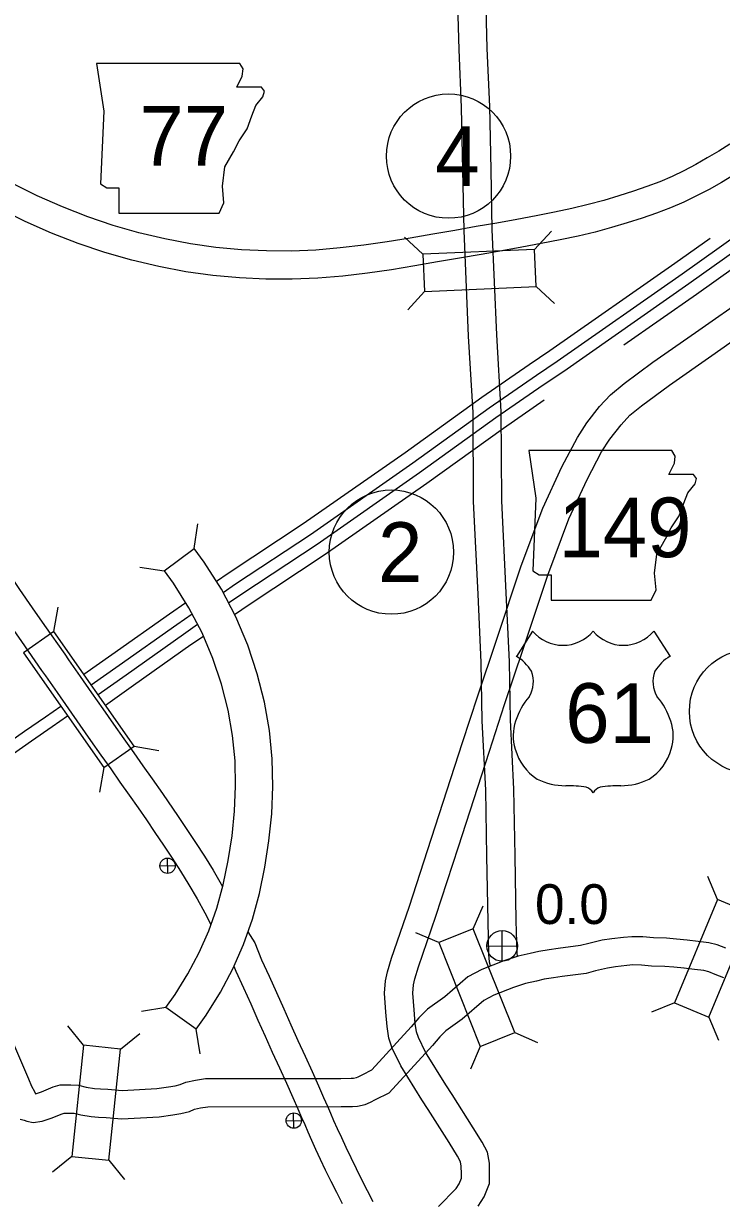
# Model space of a CAD drawing. Extents: x -939622 to -934222, y 1383701 to 1385301.
# Drawn here: x -935673.7 to -935651.44, y 1384324.11 to 1384361.54 of the extents above; entities that cross this region are included whole.
import ezdxf

# ---------------------------------------------------------------- set-up
doc = ezdxf.new("R2010")
doc.units = 0
for name, color, linetype in [('10', 7, 'Continuous'), ('15', 7, 'Continuous'), ('19', 7, 'Continuous'), ('20', 7, 'Continuous'), ('21', 7, 'Continuous'), ('22', 7, 'Continuous'), ('26', 7, 'Continuous'), ('Level 10', 7, 'Continuous'), ('Level 20', 7, 'Continuous'), ('Level 21', 7, 'Continuous'), ('Level 25', 7, 'Continuous'), ('Level 26', 7, 'Continuous'), ('Level 27', 7, 'Continuous')]:
    doc.layers.add(name, color=color, linetype=linetype)

msp = doc.modelspace()

# ---------------------------------------------------------------- linework, layer by layer
at = {"layer": '10'}
for points in [[(-935651.171, 1384357.698), (-935651.527, 1384357.474), (-935651.893, 1384357.257), (-935652.264, 1384357.048), (-935652.639, 1384356.852), (-935653.016, 1384356.67), (-935653.406, 1384356.502), (-935653.817, 1384356.345), (-935654.252, 1384356.195), (-935654.713, 1384356.048), (-935655.193, 1384355.905), (-935655.688, 1384355.77), (-935656.21, 1384355.647), (-935656.765, 1384355.53), (-935657.355, 1384355.417), (-935657.97, 1384355.3), (-935658.605, 1384355.185), (-935659.263, 1384355.069), (-935659.944, 1384354.952), (-935660.646, 1384354.831), (-935661.365, 1384354.707), (-935662.097, 1384354.587), (-935662.842, 1384354.48), (-935663.602, 1384354.39), (-935664.372, 1384354.325), (-935665.152, 1384354.292), (-935665.944, 1384354.295), (-935666.747, 1384354.333), (-935667.559, 1384354.407), (-935668.374, 1384354.52), (-935669.193, 1384354.677), (-935670.015, 1384354.87), (-935670.832, 1384355.104), (-935671.645, 1384355.38), (-935672.457, 1384355.699), (-935673.263, 1384356.053), (-935674.05, 1384356.441)], [(-935651.057, 1384356.706), (-935651.443, 1384356.477), (-935651.835, 1384356.257), (-935652.235, 1384356.048), (-935652.643, 1384355.851), (-935653.066, 1384355.669), (-935653.509, 1384355.499), (-935653.969, 1384355.341), (-935654.448, 1384355.188), (-935654.946, 1384355.039), (-935655.466, 1384354.897), (-935656.014, 1384354.768), (-935656.588, 1384354.648), (-935657.186, 1384354.533), (-935657.806, 1384354.415), (-935658.446, 1384354.299), (-935659.108, 1384354.182), (-935659.792, 1384354.065), (-935660.493, 1384353.945), (-935661.215, 1384353.82), (-935661.96, 1384353.698), (-935662.725, 1384353.587), (-935663.512, 1384353.495), (-935664.315, 1384353.427), (-935665.134, 1384353.392), (-935665.966, 1384353.395), (-935666.809, 1384353.435), (-935667.662, 1384353.513), (-935668.52, 1384353.631), (-935669.381, 1384353.796), (-935670.242, 1384353.999), (-935671.101, 1384354.244), (-935671.954, 1384354.535), (-935672.802, 1384354.867), (-935673.644, 1384355.237), (-935674.47, 1384355.645)]]:
    msp.add_lwpolyline(points, dxfattribs=at)
at = {"layer": '15'}
for points in [[(-935660.468, 1384323.859), (-935659.903, 1384324.424), (-935659.808, 1384324.575), (-935659.734, 1384324.761), (-935659.734, 1384324.898), (-935659.74, 1384325.143), (-935659.766, 1384325.281), (-935659.859, 1384325.456), (-935660.12, 1384325.89), (-935660.792, 1384326.94), (-935660.992, 1384327.256), (-935661.664, 1384328.335), (-935661.943, 1384328.894), (-935662.045, 1384329.216), (-935662.097, 1384329.583), (-935662.14, 1384330.047), (-935662.184, 1384330.655), (-935662.153, 1384331.045), (-935662.092, 1384331.328), (-935661.962, 1384331.762), (-935661.401, 1384333.385), (-935660.684, 1384335.586), (-935659.699, 1384338.638), (-935659.214, 1384340.124), (-935658.62, 1384341.892), (-935657.824, 1384344.268), (-935657.14, 1384346.103), (-935656.531, 1384347.417), (-935656.037, 1384348.354), (-935655.731, 1384348.819), (-935655.333, 1384349.336), (-935654.983, 1384349.716), (-935654.549, 1384350.071), (-935653.626, 1384350.752), (-935652.268, 1384351.702), (-935650.541, 1384352.909)], [(-935659.195, 1384323.86), (-935659.003, 1384324.165), (-935658.834, 1384324.588), (-935658.834, 1384324.909), (-935658.842, 1384325.238), (-935658.906, 1384325.582), (-935659.075, 1384325.9), (-935659.356, 1384326.365), (-935660.032, 1384327.423), (-935660.23, 1384327.735), (-935660.878, 1384328.775), (-935661.106, 1384329.233), (-935661.165, 1384329.417), (-935661.203, 1384329.688), (-935661.243, 1384330.121), (-935661.281, 1384330.652), (-935661.261, 1384330.914), (-935661.22, 1384331.103), (-935661.105, 1384331.485), (-935660.548, 1384333.098), (-935659.828, 1384335.308), (-935658.843, 1384338.361), (-935658.36, 1384339.841), (-935657.767, 1384341.606), (-935656.975, 1384343.968), (-935656.309, 1384345.756), (-935655.724, 1384347.017), (-935655.262, 1384347.895), (-935654.997, 1384348.296), (-935654.644, 1384348.756), (-935654.364, 1384349.06), (-935653.997, 1384349.36), (-935653.101, 1384350.021), (-935651.752, 1384350.964), (-935650.027, 1384352.17)], [(-935674.659, 1384344.731), (-935674.231, 1384344.118), (-935673.819, 1384343.512), (-935673.417, 1384342.929), (-935673.023, 1384342.365), (-935672.38, 1384341.447)], [(-935675.413, 1384344.239), (-935675.408, 1384344.231), (-935674.972, 1384343.607), (-935674.561, 1384343.004), (-935674.157, 1384342.416), (-935673.76, 1384341.849), (-935673.118, 1384340.932)], [(-935672.38, 1384341.447), (-935672.259, 1384341.274), (-935671.889, 1384340.743), (-935671.523, 1384340.218), (-935671.166, 1384339.706), (-935670.822, 1384339.218), (-935670.492, 1384338.753), (-935670.18, 1384338.31), (-935669.886, 1384337.891), (-935669.595, 1384337.479), (-935669.263, 1384337.011)], [(-935673.118, 1384340.932), (-935672.998, 1384340.759), (-935672.627, 1384340.228), (-935672.261, 1384339.703), (-935671.902, 1384339.189), (-935671.557, 1384338.699), (-935671.227, 1384338.234), (-935670.916, 1384337.792), (-935670.622, 1384337.373), (-935670.33, 1384336.959), (-935670.043, 1384336.556), (-935669.778, 1384336.167)], [(-935669.263, 1384337.011), (-935668.764, 1384336.273), (-935668.489, 1384335.867), (-935668.207, 1384335.447), (-935667.927, 1384335.012), (-935667.652, 1384334.565), (-935667.347, 1384334.046)], [(-935669.778, 1384336.167), (-935669.509, 1384335.769), (-935669.236, 1384335.364), (-935668.959, 1384334.953), (-935668.689, 1384334.533), (-935668.423, 1384334.101), (-935668.163, 1384333.658), (-935667.912, 1384333.207), (-935667.719, 1384332.834)], [(-935666.539, 1384332.608), (-935666.324, 1384332.256), (-935666.104, 1384331.712), (-935665.864, 1384331.193), (-935665.628, 1384330.674), (-935665.398, 1384330.155), (-935665.171, 1384329.643), (-935664.946, 1384329.141), (-935664.718, 1384328.643), (-935664.495, 1384328.15), (-935664.291, 1384327.695), (-935664.126, 1384327.322), (-935664.007, 1384327.049), (-935663.907, 1384326.826), (-935663.807, 1384326.595), (-935663.692, 1384326.337), (-935663.562, 1384326.05), (-935663.42, 1384325.742), (-935663.264, 1384325.412), (-935663.094, 1384325.069), (-935662.915, 1384324.715), (-935662.736, 1384324.363), (-935662.553, 1384324.016)], [(-935666.991, 1384331.505), (-935666.93, 1384331.354), (-935666.682, 1384330.819), (-935666.449, 1384330.306), (-935666.22, 1384329.79), (-935665.993, 1384329.276), (-935665.765, 1384328.769), (-935665.537, 1384328.27), (-935665.315, 1384327.781), (-935665.113, 1384327.33), (-935664.95, 1384326.96), (-935664.83, 1384326.685), (-935664.731, 1384326.463), (-935664.631, 1384326.233), (-935664.514, 1384325.969), (-935664.381, 1384325.676), (-935664.236, 1384325.361), (-935664.074, 1384325.02), (-935663.899, 1384324.666), (-935663.717, 1384324.307), (-935663.535, 1384323.95)]]:
    msp.add_lwpolyline(points, dxfattribs=at)
at = {"layer": '19'}
for points in [[(-935656.682, 1384350.779), (-935652.696, 1384353.563), (-935647.271, 1384357.424), (-935646.62, 1384357.869)], [(-935656.471, 1384350.47), (-935652.48, 1384353.257), (-935647.056, 1384357.116), (-935646.408, 1384357.56)], [(-935654.55, 1384351.308), (-935652.242, 1384352.92), (-935646.82, 1384356.778), (-935646.175, 1384357.219)], [(-935656.915, 1384351.12), (-935652.934, 1384353.901), (-935651.804, 1384354.704)], [(-935667.545, 1384343.771), (-935667.171, 1384344.029), (-935664.781, 1384345.608), (-935661.525, 1384347.878), (-935659.086, 1384349.634), (-935657.573, 1384350.681), (-935656.915, 1384351.12)], [(-935667.333, 1384343.416), (-935666.94, 1384343.687), (-935664.549, 1384345.266), (-935661.286, 1384347.542), (-935658.848, 1384349.297), (-935657.341, 1384350.34), (-935656.682, 1384350.779)], [(-935667.159, 1384343.08), (-935666.73, 1384343.376), (-935664.338, 1384344.956), (-935661.069, 1384347.236), (-935658.632, 1384348.99), (-935657.13, 1384350.03), (-935656.471, 1384350.47)], [(-935666.967, 1384342.712), (-935666.499, 1384343.034), (-935664.107, 1384344.615), (-935660.831, 1384346.899), (-935658.394, 1384348.653), (-935657.093, 1384349.554)], [(-935671.771, 1384340.81), (-935670.881, 1384341.44), (-935669.044, 1384342.737), (-935668.524, 1384343.096)], [(-935671.534, 1384340.472), (-935670.643, 1384341.103), (-935668.808, 1384342.399), (-935668.319, 1384342.736)], [(-935671.319, 1384340.165), (-935670.427, 1384340.796), (-935668.594, 1384342.091), (-935668.145, 1384342.401)], [(-935671.082, 1384339.827), (-935670.189, 1384340.46), (-935668.358, 1384341.753), (-935667.96, 1384342.027)], [(-935679.48, 1384334.756), (-935678.26, 1384335.66), (-935676.722, 1384336.846), (-935673.659, 1384338.994), (-935672.994, 1384339.452), (-935672.506, 1384339.789)], [(-935679.24, 1384334.467), (-935678.034, 1384335.361), (-935676.499, 1384336.544), (-935673.445, 1384338.686), (-935672.781, 1384339.143), (-935672.291, 1384339.482)]]:
    msp.add_lwpolyline(points, dxfattribs=at)
at = {"layer": '20'}
for p, q in [((-935672.724, 1384342.17), (-935672.586, 1384342.95)), ((-935670.165, 1384338.518), (-935669.385, 1384338.381)), ((-935671.138, 1384337.836), (-935671.275, 1384337.056))]:
    msp.add_line(p, q, dxfattribs=at)
for points in [[(-935668.254, 1384344.817), (-935668.14, 1384345.6)], [(-935669.206, 1384344.106), (-935668.254, 1384344.817)], [(-935668.19, 1384329.502), (-935667.867, 1384329.954), (-935667.42, 1384330.68), (-935667.025, 1384331.427), (-935666.682, 1384332.202), (-935666.399, 1384333.006), (-935666.175, 1384333.828), (-935666.005, 1384334.662), (-935665.87, 1384335.503), (-935665.78, 1384336.362), (-935665.743, 1384337.234), (-935665.765, 1384338.12), (-935665.854, 1384339.015), (-935666.01, 1384339.919), (-935666.242, 1384340.827), (-935666.547, 1384341.733), (-935666.927, 1384342.635), (-935667.388, 1384343.522), (-935667.931, 1384344.384), (-935668.254, 1384344.817)], [(-935669.99, 1384344.22), (-935669.206, 1384344.106)], [(-935669.156, 1384330.194), (-935668.857, 1384330.612), (-935668.452, 1384331.27), (-935668.095, 1384331.946), (-935667.787, 1384332.64), (-935667.534, 1384333.36), (-935667.332, 1384334.103), (-935667.174, 1384334.875), (-935667.048, 1384335.659), (-935666.965, 1384336.449), (-935666.932, 1384337.244), (-935666.952, 1384338.047), (-935667.032, 1384338.855), (-935667.173, 1384339.671), (-935667.382, 1384340.49), (-935667.658, 1384341.312), (-935668.003, 1384342.129), (-935668.42, 1384342.93), (-935668.911, 1384343.711), (-935669.205, 1384344.105)], [(-935672.724, 1384342.17), (-935673.697, 1384341.488)], [(-935670.165, 1384338.518), (-935672.724, 1384342.17)], [(-935673.697, 1384341.488), (-935671.138, 1384337.836)], [(-935671.138, 1384337.836), (-935670.165, 1384338.518)], [(-935669.156, 1384330.194), (-935669.937, 1384330.064)], [(-935668.19, 1384329.503), (-935669.156, 1384330.194)], [(-935668.06, 1384328.721), (-935668.19, 1384329.503)]]:
    msp.add_lwpolyline(points, dxfattribs=at)
for centre in [(-935660.144, 1384357.316), (-935650.486, 1384339.625)]:
    msp.add_circle(centre, 1.98, dxfattribs=at)
at = {"layer": '21'}
msp.add_lwpolyline([(-935671.365, 1384360.27), (-935671.137, 1384358.747), (-935671.239, 1384356.438), (-935671.036, 1384356.311), (-935670.655, 1384356.311), (-935670.655, 1384355.499), (-935667.457, 1384355.499), (-935667.305, 1384355.829), (-935667.356, 1384356.362), (-935667.28, 1384356.971), (-935667.001, 1384357.453), (-935666.823, 1384357.808), (-935666.569, 1384358.189), (-935666.417, 1384358.595), (-935666.29, 1384358.925), (-935666.062, 1384359.204), (-935666.011, 1384359.382), (-935666.112, 1384359.508), (-935666.899, 1384359.508), (-935666.722, 1384359.864), (-935666.696, 1384360.092), (-935666.801, 1384360.268)], close=True, dxfattribs=at)
at = {"layer": '22'}
for p, q in [((-935657.462, 1384342.183), (-935657.981, 1384341.38)), ((-935653.601, 1384342.183), (-935653.082, 1384341.38))]:
    msp.add_line(p, q, dxfattribs=at)
for centre, radius, start, end in [((-935656.495, 1384342.997), 1.264, 220.075, 319.6701), ((-935654.568, 1384342.997), 1.264, 220.3299, 319.925), ((-935658.66, 1384340.215), 1.349, 30.7809, 59.9883), ((-935652.404, 1384340.215), 1.349, 120.0117, 149.2191), ((-935658.363, 1384340.57), 0.925, 328.8105, 21.2108), ((-935652.701, 1384340.57), 0.925, 158.7892, 211.1895), ((-935655.945, 1384338.675), 2.157, 138.9565, 162.6913), ((-935655.119, 1384338.675), 2.157, 17.3087, 41.0435), ((-935656.657, 1384338.851), 1.426, 160.9576, 197.3819), ((-935654.407, 1384338.851), 1.426, 342.6181, 19.0424), ((-935656.425, 1384338.856), 1.65, 195.1074, 237.1312), ((-935654.639, 1384338.856), 1.65, 302.8688, 344.8926), ((-935656.394, 1384339.375), 2.118, 244.0771, 269.5779), ((-935656.345, 1384333.378), 3.88, 81.1942, 90.9539), ((-935655.86, 1384336.856), 0.372, 28.0342, 72.9864), ((-935655.204, 1384336.856), 0.372, 107.0136, 151.9658), ((-935654.718, 1384333.378), 3.88, 89.0461, 98.8058), ((-935654.669, 1384339.375), 2.118, 270.4221, 295.9229)]:
    msp.add_arc(centre, radius, start, end, dxfattribs=at)
at = {"layer": '26'}
for p, q in [((-935669.348, 1384334.702), (-935668.86, 1384334.713)), ((-935669.098, 1384334.463), (-935669.109, 1384334.952)), ((-935665.073, 1384326.346), (-935665.084, 1384326.834)), ((-935665.322, 1384326.585), (-935664.834, 1384326.596))]:
    msp.add_line(p, q, dxfattribs=at)
for centre in [(-935669.104, 1384334.707), (-935665.078, 1384326.59)]:
    msp.add_circle(centre, 0.244, dxfattribs=at)
at = {"layer": 'Level 10'}
for points in [[(-935659.878, 1384362.883), (-935659.818, 1384360.713), (-935659.739, 1384358.867), (-935659.696, 1384356.865), (-935659.66, 1384354.952), (-935659.517, 1384351.579), (-935659.373, 1384349.154), (-935659.355, 1384346.314), (-935659.215, 1384343.362), (-935659.11, 1384341.179), (-935659.081, 1384339.331), (-935658.97, 1384337.122), (-935658.932, 1384335.01), (-935658.894, 1384332.931), (-935658.867, 1384331.885), (-935658.848, 1384331.646), (-935658.814, 1384331.53)], [(-935658.978, 1384362.904), (-935658.919, 1384360.745), (-935658.839, 1384358.896), (-935658.796, 1384356.883), (-935658.761, 1384354.98), (-935658.619, 1384351.625), (-935658.474, 1384349.183), (-935658.455, 1384346.339), (-935658.316, 1384343.405), (-935658.21, 1384341.208), (-935658.182, 1384339.36), (-935658.07, 1384337.153), (-935658.032, 1384335.026), (-935657.994, 1384332.951), (-935657.968, 1384331.933), (-935657.959, 1384331.818)], [(-935652.539, 1384332.339), (-935652.873, 1384332.374), (-935653.199, 1384332.401), (-935653.613, 1384332.413), (-935653.947, 1384332.444), (-935654.304, 1384332.449), (-935654.563, 1384332.425), (-935654.94, 1384332.376), (-935655.241, 1384332.336), (-935655.675, 1384332.233), (-935655.932, 1384332.166), (-935656.652, 1384332.074), (-935656.934, 1384332.03), (-935657.266, 1384331.977), (-935657.545, 1384331.91), (-935657.924, 1384331.826), (-935658.38, 1384331.682), (-935659.082, 1384331.402), (-935659.532, 1384331.166), (-935660.265, 1384330.531), (-935660.819, 1384330.141), (-935661.086, 1384329.865), (-935661.332, 1384329.577), (-935662.585, 1384328.206)], [(-935651.306, 1384332.081), (-935651.575, 1384332.193), (-935651.847, 1384332.254), (-935652.188, 1384332.298), (-935652.533, 1384332.338)], [(-935652.632, 1384331.444), (-935652.957, 1384331.478), (-935653.249, 1384331.502), (-935653.669, 1384331.514), (-935653.996, 1384331.545), (-935654.268, 1384331.549), (-935654.464, 1384331.53), (-935654.823, 1384331.484), (-935655.078, 1384331.45), (-935655.457, 1384331.36), (-935655.761, 1384331.281), (-935656.525, 1384331.183), (-935656.794, 1384331.141), (-935657.09, 1384331.094), (-935657.342, 1384331.033), (-935657.692, 1384330.956), (-935658.077, 1384330.834), (-935658.705, 1384330.583), (-935659.022, 1384330.417), (-935659.71, 1384329.821), (-935660.231, 1384329.454), (-935660.42, 1384329.26), (-935660.657, 1384328.981), (-935662.038, 1384327.471)], [(-935651.369, 1384331.141), (-935651.641, 1384331.246), (-935651.848, 1384331.332), (-935652.003, 1384331.367), (-935652.298, 1384331.404), (-935652.638, 1384331.444)], [(-935674.051, 1384329.112), (-935673.534, 1384327.921), (-935673.443, 1384327.685), (-935673.346, 1384327.514), (-935673.311, 1384327.448), (-935673.31, 1384327.448), (-935673.123, 1384327.509), (-935672.752, 1384327.663), (-935672.525, 1384327.725), (-935672.32, 1384327.725), (-935672.182, 1384327.734), (-935671.943, 1384327.714), (-935671.702, 1384327.659), (-935671.427, 1384327.618), (-935671.242, 1384327.599), (-935671.01, 1384327.59), (-935670.552, 1384327.553), (-935669.45, 1384327.61), (-935669.07, 1384327.661), (-935668.859, 1384327.696), (-935668.697, 1384327.736), (-935668.515, 1384327.816), (-935668.212, 1384327.879), (-935667.89, 1384327.93), (-935663.573, 1384327.936), (-935663.246, 1384327.937), (-935663.173, 1384327.944), (-935663.077, 1384327.963), (-935663.024, 1384327.986), (-935662.882, 1384328.063), (-935662.585, 1384328.206)], [(-935673.802, 1384326.64), (-935673.677, 1384326.603), (-935673.593, 1384326.574), (-935673.383, 1384326.527), (-935673.102, 1384326.569), (-935672.81, 1384326.665), (-935672.461, 1384326.81), (-935672.404, 1384326.825), (-935672.291, 1384326.825), (-935672.19, 1384326.831), (-935672.081, 1384326.822), (-935671.869, 1384326.774), (-935671.541, 1384326.725), (-935671.305, 1384326.7), (-935671.063, 1384326.691), (-935670.566, 1384326.651), (-935669.366, 1384326.713), (-935668.936, 1384326.771), (-935668.677, 1384326.814), (-935668.406, 1384326.881), (-935668.24, 1384326.954), (-935668.05, 1384326.993), (-935667.819, 1384327.03), (-935663.571, 1384327.036), (-935663.203, 1384327.037), (-935663.043, 1384327.052), (-935662.807, 1384327.099), (-935662.63, 1384327.176), (-935662.472, 1384327.261), (-935662.038, 1384327.471)]]:
    msp.add_lwpolyline(points, dxfattribs=at)
at = {"layer": 'Level 20'}
for p, q in [((-935657.401, 1384354.345), (-935656.865, 1384354.929)), ((-935660.961, 1384354.194), (-935661.545, 1384354.73)), ((-935660.911, 1384353.008), (-935661.447, 1384352.424)), ((-935657.35, 1384353.158), (-935656.767, 1384352.623)), ((-935651.571, 1384333.634), (-935651.873, 1384334.366)), ((-935659.355, 1384332.702), (-935659.043, 1384333.43)), ((-935660.458, 1384332.261), (-935661.186, 1384332.573)), ((-935652.938, 1384330.342), (-935653.67, 1384330.04)), ((-935651.841, 1384329.887), (-935651.539, 1384329.155)), ((-935671.786, 1384328.995), (-935672.285, 1384329.61)), ((-935670.604, 1384328.871), (-935669.989, 1384329.37)), ((-935658.032, 1384329.392), (-935657.305, 1384329.08)), ((-935659.136, 1384328.952), (-935659.448, 1384328.224)), ((-935672.156, 1384325.45), (-935672.771, 1384324.951)), ((-935670.974, 1384325.327), (-935670.475, 1384324.711))]:
    msp.add_line(p, q, dxfattribs=at)
for points in [[(-935660.911, 1384353.008), (-935657.35, 1384353.158), (-935657.401, 1384354.345), (-935660.961, 1384354.194)], [(-935651.571, 1384333.634), (-935652.938, 1384330.342), (-935651.841, 1384329.887), (-935650.474, 1384333.178)], [(-935660.458, 1384332.261), (-935659.136, 1384328.952), (-935658.032, 1384329.392), (-935659.355, 1384332.702)], [(-935671.786, 1384328.995), (-935672.156, 1384325.45), (-935670.974, 1384325.327), (-935670.604, 1384328.871)]]:
    msp.add_lwpolyline(points, close=True, dxfattribs=at)
at = {"layer": 'Level 21'}
msp.add_lwpolyline([(-935657.588, 1384347.939), (-935657.359, 1384346.417), (-935657.461, 1384344.108), (-935657.258, 1384343.981), (-935656.877, 1384343.981), (-935656.877, 1384343.169), (-935653.68, 1384343.169), (-935653.527, 1384343.499), (-935653.578, 1384344.031), (-935653.502, 1384344.64), (-935653.223, 1384345.123), (-935653.045, 1384345.478), (-935652.792, 1384345.859), (-935652.639, 1384346.265), (-935652.512, 1384346.594), (-935652.284, 1384346.874), (-935652.233, 1384347.051), (-935652.335, 1384347.178), (-935653.121, 1384347.178), (-935652.944, 1384347.533), (-935652.918, 1384347.762), (-935653.024, 1384347.937)], close=True, dxfattribs=at)
at = {"layer": 'Level 26'}
for p, q in [((-935658.431, 1384331.665), (-935658.436, 1384332.642)), ((-935658.922, 1384332.151), (-935657.945, 1384332.156))]:
    msp.add_line(p, q, dxfattribs=at)
msp.add_circle((-935658.434, 1384332.154), 0.488, dxfattribs=at)
at = {"layer": 'Level 27'}
msp.add_circle((-935661.965, 1384344.7), 1.98, dxfattribs=at)

# ---------------------------------------------------------------- texts
at = {"layer": '20'}
msp.add_text('4', height=1.901, dxfattribs=at).set_placement((-935660.569, 1384356.365))
at = {"layer": '21'}
msp.add_text('77', height=1.9008, dxfattribs=at).set_placement((-935670, 1384357.011))
at = {"layer": '22'}
msp.add_text('61', height=1.9008, dxfattribs=at).set_placement((-935656.423, 1384338.623))
at = {"layer": 'Level 21'}
msp.add_text('149', height=1.9008, dxfattribs=at).set_placement((-935656.639, 1384344.538))
at = {"layer": 'Level 25'}
msp.add_text('0.0', height=1.2672, dxfattribs=at).set_placement((-935657.387, 1384332.853))
at = {"layer": 'Level 27'}
msp.add_text('2', height=1.901, dxfattribs=at).set_placement((-935662.391, 1384343.75))

doc.saveas('drawing.dxf')
